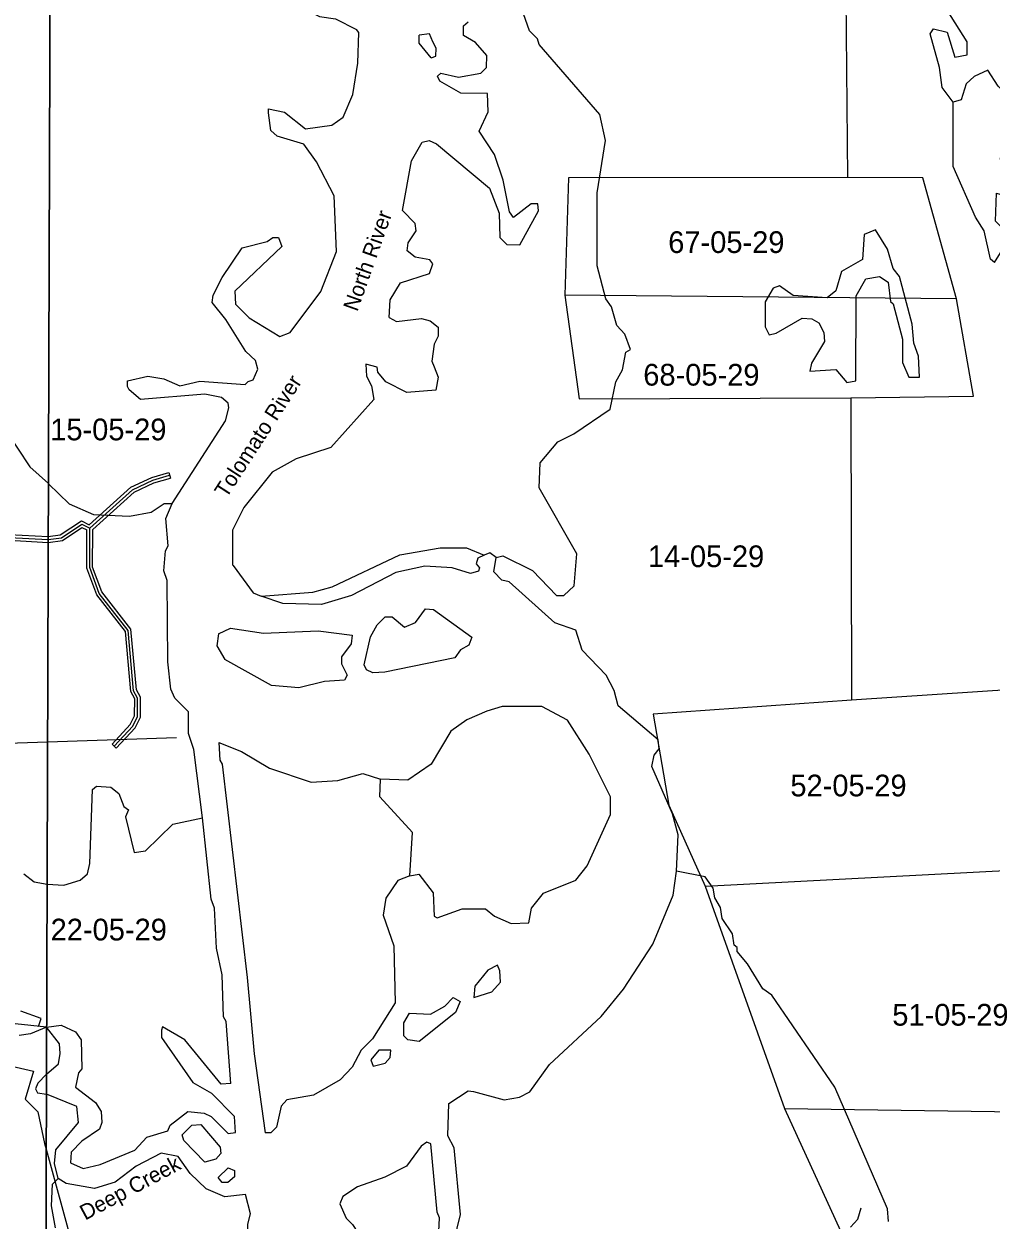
# Model space of a CAD drawing. Extents: x 418523 to 616617, y 1878279 to 2196743.
# Drawn here: x 537358 to 547378, y 2077753 to 2090150 of the extents above; entities that cross this region are included whole.
import ezdxf

# ---------------------------------------------------------------- set-up
doc = ezdxf.new("R2010")
doc.units = 0
for name, color, linetype in [('Level 1', 7, 'Continuous'), ('Level 2', 7, 'Continuous'), ('Level 31', 7, 'Continuous'), ('Level 32', 7, 'Continuous'), ('Level 41', 7, 'Continuous'), ('Level 5', 7, 'Continuous'), ('Level 63', 7, 'Continuous'), ('Level 7', 7, 'Continuous')]:
    doc.layers.add(name, color=color, linetype=linetype)

msp = doc.modelspace()

# ---------------------------------------------------------------- linework, layer by layer
at = {"layer": 'Level 1'}
for p, q in [((545833.679, 2094035.31), (545890.968, 2088560.053)), ((542999.187, 2088556.341), (542962.96, 2087340.791)), ((545890.968, 2088560.053), (542999.187, 2088556.341)), ((546670.006, 2088554.652), (545890.968, 2088560.053)), ((547018.401, 2087302.288), (546670.006, 2088554.652)), ((542962.96, 2087340.791), (543108.529, 2086266.247)), ((547018.401, 2087302.288), (542962.96, 2087340.791)), ((547195.809, 2086292.032), (547018.401, 2087302.288)), ((543108.529, 2086266.247), (545924.193, 2086275.721)), ((545924.193, 2086275.721), (547195.809, 2086292.032)), ((545924.193, 2086275.721), (545932.052, 2083142.908)), ((548068.409, 2083284.475), (545932.052, 2083142.908)), ((545932.052, 2083142.908), (543877.819, 2082995.601)), ((543877.819, 2082995.601), (544038.993, 2082053.483)), ((537602.004, 2082709.903), (538938.098, 2082754.346)), ((536369.709, 2082668.912), (537602.006, 2082709.903)), ((544038.993, 2082053.483), (544416.132, 2081212.375)), ((544416.132, 2081212.375), (548482.788, 2081428.629)), ((544416.132, 2081212.375), (545238.447, 2078910.64)), ((537188.9, 2079358.583), (537458.306, 2079296.553)), ((537458.306, 2079296.553), (537370.162, 2079006.97)), ((537370.162, 2079006.97), (537503.096, 2078873.886)), ((537503.096, 2078873.886), (537571.529, 2078547.893)), ((545238.447, 2078910.64), (546514.917, 2076113.03)), ((545238.447, 2078910.64), (549047.626, 2078853.258)), ((537571.529, 2078547.893), (537588.246, 2078486.762)), ((537588.244, 2078486.762), (538475.099, 2075243.601))]:
    msp.add_line(p, q, dxfattribs=at)
at = {"layer": 'Level 31'}
msp.add_line((537608.771, 2084807.279), (537608.84, 2084807.288), dxfattribs=at)
for points in [[(532170.658, 2085680.101), (535280.16, 2084516.752), (535560.066, 2084499.091), (537207.088, 2084829.323), (537608.771, 2084807.279)], [(538040.005, 2084924.066), (538482.908, 2085323.031), (538691.696, 2085422.729), (538866.789, 2085471.986)], [(537608.838, 2084807.288), (537745.169, 2084825.016), (537956.628, 2084966.16), (538040.005, 2084924.066)], [(538292.401, 2082664.463), (538484.471, 2082872.224), (538534.779, 2082972.072), (538535.398, 2083163.726), (538493.883, 2083239.141), (538437.381, 2083864.481), (538138.094, 2084248.766), (538038.995, 2084515.662), (538040.005, 2084924.066)]]:
    msp.add_lwpolyline(points, dxfattribs=at)
at = {"layer": 'Level 32'}
for p, q in [((538858.664, 2085500.865), (538874.914, 2085443.106)), ((537607.65, 2084837.386), (537608.938, 2084837.553)), ((537608.74, 2084777.234), (537609.891, 2084777.171)), ((538270.372, 2082684.828), (538314.43, 2082644.097))]:
    msp.add_line(p, q, dxfattribs=at)
for points in [[(532195.719, 2085702.756), (535286.496, 2084546.413), (535558.027, 2084529.28), (537204.926, 2084859.488), (537607.65, 2084837.386)], [(532159.723, 2085652.16), (535273.822, 2084487.091), (535562.105, 2084468.901), (537209.25, 2084799.158), (537608.742, 2084777.234)], [(538035.189, 2084960.104), (538466.058, 2085348.231), (538681.093, 2085450.911), (538858.664, 2085500.865)], [(538069.974, 2084910.681), (538499.758, 2085297.832), (538702.299, 2085394.546), (538874.914, 2085443.106)], [(537608.936, 2084837.553), (537734.346, 2084853.862), (537954.527, 2085000.827), (538035.189, 2084960.104)], [(537609.891, 2084777.171), (537755.993, 2084796.171), (537958.729, 2084931.492), (538009.96, 2084905.626)], [(538270.372, 2082684.828), (538459.578, 2082889.491), (538504.801, 2082979.249), (538505.373, 2083156.06), (538464.57, 2083230.181), (538408.295, 2083853.002), (538111.581, 2084233.985), (538008.982, 2084510.309), (538009.96, 2084905.626)], [(538314.43, 2082644.097), (538509.364, 2082854.956), (538564.756, 2082964.896), (538565.424, 2083171.392), (538523.196, 2083248.101), (538466.466, 2083875.96), (538164.609, 2084263.547), (538069.009, 2084521.016), (538069.974, 2084910.681)]]:
    msp.add_lwpolyline(points, dxfattribs=at)
at = {"layer": 'Level 5'}
for p, q in [((537592.298, 2079751.533), (537592.366, 2079751.543)), ((537592.366, 2079751.446), (537592.298, 2079751.533)), ((537590.713, 2079264.942), (537590.781, 2079265.001)), ((537590.102, 2079056.532), (537590.034, 2079056.559)), ((539548.083, 2078660.046), (539540.309, 2078826.8))]:
    msp.add_line(p, q, dxfattribs=at)
for points in [[(538840.866, 2091892.281), (539139.343, 2091391.122), (539314.118, 2091307.172), (539405.949, 2091340.224), (539581.629, 2091531.401), (539731.781, 2091564.253), (539948.129, 2091438.491), (540263.643, 2091054.006), (540404.512, 2090786.78), (540387.514, 2090686.777), (540270.184, 2090495.431), (540269.569, 2090303.696), (540419.354, 2090228.176), (540585.988, 2090202.617), (540802.404, 2090093.556)], [(546985.551, 2089339.772), (546869.336, 2089490.215), (546845.011, 2089698.69), (546746.121, 2090049.147), (546779.621, 2090099.069), (546921.214, 2090065.26), (547003.732, 2089806.544), (547128.874, 2089831.156), (547129.291, 2089964.539), (546772.692, 2090532.59), (546715.444, 2090874.548)], [(541482.173, 2088924.235), (541557.264, 2088940.646), (541632.186, 2088907.076), (542180.888, 2088446.77), (542280.075, 2088188.024), (542287.6, 2087937.898), (542362.394, 2087862.636), (542495.776, 2087862.178), (542688.624, 2088211.689), (542680.552, 2088286.751), (542613.86, 2088286.98), (542429.999, 2088145.845), (542388.517, 2088204.336), (542322.869, 2088529.683), (542232.052, 2088796.739), (542074.443, 2089039.013), (542166.791, 2089238.8), (542159.077, 2089430.534), (541883.981, 2089431.451), (541667.624, 2089557.182), (541642.782, 2089607.293), (541676.252, 2089640.545), (541859.527, 2089598.246), (542093.071, 2089639.169), (542151.591, 2089697.331), (542152.009, 2089822.374), (542035.724, 2089956.146), (541910.939, 2090031.566), (541911.267, 2090131.609), (541961.417, 2090173.121)], [(540666.06, 2089185.312), (540766.838, 2089418.41), (540817.932, 2089743.358), (540827.285, 2090060.106), (540802.404, 2090093.556)], [(541576.707, 2089799.227), (541452.151, 2089949.71), (541452.439, 2090033.072)], [(541576.707, 2089799.227), (541626.788, 2089815.768), (541627.046, 2089899.101), (541593.934, 2089965.921), (541560.851, 2090049.383), (541452.439, 2090033.072)], [(547413.635, 2087679.425), (547556.104, 2087904.051), (547531.381, 2087995.814), (547423.367, 2088104.546), (547432.651, 2088396.283), (547707.489, 2088312.044), (547782.619, 2088345.126), (547916.678, 2088553.102), (547891.995, 2088661.574), (547666.563, 2088545.589), (547583.359, 2088595.87), (547550.337, 2088696.031), (547475.474, 2088746.282), (547484.172, 2088854.625), (547601.272, 2088979.309), (547643.996, 2089304.268), (547452.908, 2089504.991), (547345.092, 2089672.044), (547203.15, 2089605.811), (547119.56, 2089531.078), (547068.983, 2089364.513), (546985.551, 2089339.772)], [(540571.715, 2088368.641), (540389.454, 2088719.398), (540256.667, 2088903.221), (539981.819, 2088987.471), (539915.327, 2089046.051), (539890.903, 2089229.516), (539891.042, 2089271.196), (540057.666, 2089237.327), (540273.854, 2089061.546), (540549.089, 2089102.349), (540666.06, 2089185.312)], [(541142.813, 2087107.986), (541151.739, 2087291.36), (541260.699, 2087466.056), (541561.133, 2087565.151), (541594.801, 2087665.054), (541561.589, 2087706.865), (541411.596, 2087732.334), (541328.463, 2087799.315), (541337.061, 2087882.646), (541420.85, 2088007.431), (541412.739, 2088082.462), (541279.814, 2088216.305), (541373.174, 2088732.858), (541482.173, 2088924.235)], [(540116.924, 2086952.931), (540435.103, 2087377.075), (540594.827, 2087793.366), (540571.715, 2088368.641)], [(539782.225, 2086570.577), (539757.513, 2086662.34), (539657.769, 2086754.371), (539450.467, 2087088.507), (539309.31, 2087264.03), (539317.909, 2087339.022), (539410.188, 2087522.127), (539619.616, 2087829.887), (539878.23, 2087895.732), (539936.72, 2087937.243), (539995.072, 2087937.054), (540028.124, 2087845.222), (539543.114, 2087379.986), (539551.026, 2087246.572), (539692.262, 2087104.4), (540008.423, 2086911.608), (540116.924, 2086952.931)], [(541142.813, 2087107.986), (541217.705, 2087066.075), (541476.23, 2087098.568), (541567.873, 2087073.269), (541651.006, 2087006.288), (541650.708, 2086914.586), (541608.769, 2086831.383), (541583.172, 2086656.388), (541607.984, 2086597.967), (541649.307, 2086489.465), (541623.879, 2086356.141), (541323.703, 2086332.117), (541107.316, 2086441.208), (541024.282, 2086541.51), (541016.101, 2086591.561), (540899.498, 2086625.261)], [(540899.498, 2086625.261), (540907.41, 2086500.187), (540957.094, 2086400.016), (540981.647, 2086258.202), (540538.198, 2085759.455), (540179.373, 2085643.928), (539928.83, 2085503.032), (539635.851, 2085137.18), (539518.384, 2084904.153), (539517.211, 2084545.684), (539525.521, 2084537.314)], [(539681.805, 2086445.853), (539731.856, 2086462.364), (539782.225, 2086570.577)], [(539480.817, 2086171.414), (539472.645, 2086221.426), (539406.143, 2086280.016), (539231.179, 2086313.946), (538564.115, 2086257.747), (538447.731, 2086358.178), (538431.149, 2086391.559), (538431.349, 2086449.911), (538639.922, 2086499.274), (538806.546, 2086473.715), (538973.051, 2086398.125), (539181.624, 2086447.488), (539648.325, 2086412.612), (539681.805, 2086445.853)], [(538894.044, 2085181.283), (539447.049, 2086038.131), (539480.817, 2086171.414)], [(539208.558, 2081920.714), (539119.172, 2082629.601), (539061.377, 2082796.525), (539062.092, 2083021.601), (538920.836, 2083163.782), (538879.444, 2083255.615), (538847.047, 2083539.141), (538841.449, 2084381.152), (538808.427, 2084481.285), (538825.753, 2084689.66), (538850.923, 2084739.581), (538826.866, 2085023.118), (538894.044, 2085181.283)], [(542126.845, 2084645.523), (542060.024, 2084612.402), (542043.195, 2084554.111), (542076.377, 2084512.3), (542067.937, 2084478.989), (541984.506, 2084454.277), (541792.941, 2084513.246), (541509.564, 2084530.844), (541209.259, 2084465.129), (540749.944, 2084224.878), (540441.209, 2084134.163), (540041.1, 2084143.809), (539816.274, 2084219.589)], [(542251.799, 2084620.114), (542185.266, 2084670.365), (542126.845, 2084645.523)], [(544116.936, 2081371.151), (544134.819, 2081746.261), (544077.183, 2081963.166), (543862.038, 2082455.726), (543887.396, 2082572.34), (543937.646, 2082638.871), (543929.604, 2082730.604), (543513.928, 2083082.108), (543472.774, 2083240.622), (543389.929, 2083399.276), (543140.688, 2083658.529), (543074.642, 2083867.164), (542858.165, 2083942.873), (542384.356, 2084369.599), (542309.394, 2084386.509), (542226.301, 2084470.16), (542251.799, 2084620.114)], [(539525.521, 2084537.314), (539733.012, 2084253.189), (539816.274, 2084219.589)], [(539373.183, 2083829.214), (539498.424, 2083887.147), (539840.053, 2083836.019), (540406.984, 2083859.196), (540756.983, 2083816.368), (540748.354, 2083724.696), (540647.855, 2083591.641), (540647.626, 2083516.62), (540705.59, 2083399.707), (540680.42, 2083349.756), (540471.976, 2083333.773), (540204.992, 2083267.969), (539921.615, 2083293.886), (539438.989, 2083562.228)], [(539373.183, 2083829.214), (539356.084, 2083704.241), (539438.989, 2083562.228)], [(541357.417, 2081321.791), (541449.179, 2081338.173), (541598.616, 2081145.95), (541606.161, 2080904.194), (541639.442, 2080887.384), (541898.166, 2080978.239), (542139.921, 2080977.451), (542231.395, 2080902.131), (542406.19, 2080826.551), (542589.624, 2080834.292), (542615.122, 2080984.246), (542740.691, 2081142.251), (543074.565, 2081274.518), (543191.765, 2081424.213), (543435.249, 2081956.92), (543435.835, 2082140.324), (543212.191, 2082582.903), (542988.249, 2082933.749), (542721.94, 2083076.35), (542313.462, 2083077.696), (542154.909, 2083028.163), (541946.207, 2082937.148), (541779.125, 2082821.004), (541577.938, 2082479.863), (541335.636, 2082313.916), (541052.23, 2082323.174)], [(539377.866, 2082703.776), (539610.953, 2082611.326), (539902.173, 2082435.305), (540335.205, 2082292.186), (540610.34, 2082307.939), (540869.024, 2082382.113), (541052.23, 2082323.174)], [(539377.866, 2082703.776), (539385.579, 2082520.341), (539410.461, 2082478.591), (539670.042, 2080268.567), (539742.5, 2079476.388), (539856.529, 2078659.059)], [(539499.731, 2079168.728), (539451.807, 2079810.794), (539426.955, 2079860.905), (539411.686, 2080294.436), (539354.249, 2080569.731), (539330.57, 2080986.642), (539297.517, 2081078.444), (539208.558, 2081920.714)], [(541336.927, 2075019.532), (541404.115, 2075169.357), (541422.028, 2075552.797), (541489.594, 2075827.665), (541507.536, 2076219.415), (541700.87, 2076702.299), (541743.207, 2076902.244), (541811.915, 2077527.241), (541879.521, 2077810.479), (541815.085, 2078502.596), (541748.821, 2078627.868), (541758.224, 2078961.296), (541958.726, 2079094.021), (542017.048, 2079085.492), (542333.566, 2079001.113), (542492.019, 2079025.596), (542600.59, 2079083.588), (542801.609, 2079366.377), (543336.73, 2079864.826), (543571.099, 2080147.476), (543872.707, 2080613.36), (544082.781, 2081121.195), (544116.936, 2081371.151)], [(541357.417, 2081321.791), (541232.205, 2081272.199), (541106.576, 2081089.193), (541080.979, 2080914.228), (541188.339, 2080597.081), (541203.091, 2080005.167), (540968.434, 2079630.785), (540851.364, 2079514.471), (540759.075, 2079339.706), (540633.605, 2079206.711), (540357.982, 2079049.234), (540082.717, 2079000.1), (540024.167, 2078933.607), (539973.44, 2078717.021), (539914.89, 2078658.87), (539856.529, 2078659.059)], [(537592.298, 2079751.533), (537267.798, 2079786.052)], [(537592.298, 2079751.533), (537426.921, 2079682.975), (537308.224, 2079666.998)], [(537592.364, 2079751.543), (537742.334, 2079773.226), (537892.398, 2079705.821), (537950.659, 2079622.351), (537958.226, 2079322.295), (537924.554, 2079280.581), (537890.846, 2079130.858), (538098.834, 2078971.983), (538157.067, 2078879.784), (538164.916, 2078763.383), (538139.704, 2078696.549), (537956.107, 2078572.042), (537847.521, 2078455.657), (537838.626, 2078347.311), (537971.956, 2078288.69), (538147.059, 2078329.941), (538506.02, 2078478.973), (538631.426, 2078612.036), (538848.369, 2078677.886), (538873.553, 2078736.356), (539057.199, 2078877.596), (539223.884, 2078860.33), (539299.079, 2078826.993), (539473.481, 2078651.141), (539548.083, 2078660.046)], [(537733.158, 2079481.226), (537725.257, 2079581.263), (537592.364, 2079751.446)], [(539499.731, 2079168.728), (539399.659, 2079160.716), (539026.031, 2079620.465), (538793.034, 2079754.596), (538784.604, 2079721.285)], [(538784.604, 2079721.285), (538784.375, 2079646.252), (539107.952, 2079178.334), (539299.339, 2079069.343), (539540.309, 2078826.8)], [(537590.779, 2079265.001), (537716.353, 2079372.907), (537733.158, 2079481.226)], [(537590.713, 2079264.942), (537500.238, 2079171.774), (537476.951, 2079113.299), (537499.914, 2079072.128), (537590.034, 2079056.559)], [(537712.522, 2078182.524), (537675.655, 2078339.479), (537688.455, 2078480.906), (537923.191, 2078763.806), (537906.965, 2078930.786), (537590.1, 2079056.532)], [(539654.368, 2078017.821), (539437.564, 2077993.497), (539246.088, 2078077.478), (539079.881, 2078236.43), (538955.394, 2078411.883), (538780.46, 2078445.822), (538521.607, 2078313.286), (538304.305, 2078147.25), (538087.332, 2078081.276), (537795.724, 2078132.244), (537712.522, 2078182.524)], [(540021.318, 2075498.991), (540029.887, 2075565.682), (539922.399, 2075832.768), (539774.333, 2076450.152), (539660.094, 2077209.161), (539678.404, 2077709.273), (539703.733, 2077817.576), (539654.368, 2078017.821)], [(545922.263, 2077680.588), (545997.553, 2077763.691), (546031.281, 2077880.304)]]:
    msp.add_lwpolyline(points, dxfattribs=at)
for points in [[(545884.039, 2086433.937), (545975.8, 2086450.319), (545978.672, 2087333.971), (546079.26, 2087508.706), (546221.083, 2087533.259), (546312.586, 2087474.608), (546336.941, 2087274.443), (546361.852, 2087249.363), (546460.712, 2086882.245), (546459.927, 2086640.489), (546526.131, 2086490.206), (546634.504, 2086489.836), (546626.849, 2086706.622), (546577.295, 2086840.165), (546561.27, 2087040.3), (546429.488, 2087532.571), (546363.054, 2087616.172), (546305.359, 2087816.436), (546180.962, 2088016.901), (546064.09, 2087967.278), (546046.565, 2087708.881), (545829.434, 2087584.556), (545770.426, 2087384.681), (545678.466, 2087309.947), (545328.438, 2087336.105), (545187.043, 2087436.596), (545120.262, 2087411.814), (545036.433, 2087270.36), (545035.589, 2087011.933), (545077.011, 2086928.431), (545152.103, 2086944.843), (545419.354, 2087102.39), (545519.387, 2087093.721), (545594.259, 2087051.78), (545643.943, 2086951.578), (545651.995, 2086859.846), (545517.887, 2086635.229), (545500.958, 2086551.896), (545767.754, 2086567.72), (545884.039, 2086433.937)], [(541097.498, 2083431.782), (540972.455, 2083423.841), (540905.864, 2083457.411), (540881.012, 2083507.491), (540948.647, 2083799.07), (541015.766, 2083923.884), (541099.386, 2084006.986), (541174.418, 2084006.727), (541299.103, 2083897.966), (541415.974, 2083947.588), (541516.464, 2084088.983), (541599.795, 2084080.384), (541999.03, 2083795.641), (541965.421, 2083712.368), (541881.9, 2083662.646), (541823.25, 2083579.483), (541097.498, 2083431.782)], [(542020.248, 2080060.846), (542203.81, 2080118.611), (542295.83, 2080218.354), (542287.888, 2080335.056), (542263.076, 2080393.518), (542162.875, 2080343.826), (542028.935, 2080177.52), (542020.248, 2080060.846)], [(541451.874, 2079604.21), (541335.232, 2079621.239), (541293.68, 2079663.049), (541294.097, 2079796.432), (541352.786, 2079896.306), (541569.491, 2079887.248), (541719.813, 2079970.121), (541803.503, 2080061.565), (541878.365, 2080019.624), (541827.987, 2079903.071), (541451.874, 2079604.21)], [(540975.849, 2079347.318), (541101.032, 2079380.27), (541151.212, 2079438.462), (541159.81, 2079513.454), (541034.758, 2079513.853), (540951.068, 2079414.109), (540975.849, 2079347.318)], [(539230.332, 2078352.645), (539014.303, 2078578.448), (538997.821, 2078636.839), (539098.181, 2078736.543), (539189.923, 2078744.584), (539389.212, 2078510.511), (539397.344, 2078443.789), (539347.134, 2078385.596), (539230.332, 2078352.645)], [(541526.363, 2076877.951), (541644.864, 2077427.756), (541662.677, 2077777.826), (541637.865, 2077836.276), (541573.459, 2078545.064), (541531.848, 2078561.864), (541473.358, 2078520.382), (541322.619, 2078312.466), (541097.146, 2078196.511), (540813.422, 2078097.385), (540663.04, 2077997.841), (540629.431, 2077922.908), (540695.636, 2077772.656), (540762.099, 2077705.744), (540903.126, 2077488.541), (541026.937, 2077112.972), (541158.004, 2076395.626), (541224.527, 2076345.405), (541341.339, 2076378.357), (541526.363, 2076877.951)], [(539413.04, 2078143.651), (539371.528, 2078193.792), (539471.889, 2078293.506), (539538.48, 2078268.266), (539538.282, 2078201.574), (539471.401, 2078143.451), (539413.04, 2078143.651)]]:
    msp.add_lwpolyline(points, close=True, dxfattribs=at)
at = {"layer": 'Level 63'}
for points in [[(497959.305, 2060362.642), (537528.701, 2060211.986), (537676.82, 2105670.798), (498157.221, 2105821.853), (497959.305, 2060362.642)], [(537528.699, 2060211.986), (577097.812, 2060104.5), (577196.135, 2105563.021), (537676.818, 2105670.798), (537528.699, 2060211.986)]]:
    msp.add_lwpolyline(points, dxfattribs=at)
at = {"layer": 'Level 7'}
for points in [[(542251.799, 2084620.114), (542318.549, 2084636.566), (542626.509, 2084485.525), (542875.75, 2084226.281), (542950.772, 2084226.021), (543059.472, 2084325.695), (543085.555, 2084659.084), (542696.003, 2085343.947), (542705.158, 2085602.333), (542889.267, 2085818.491), (543056.259, 2085901.305), (543432.242, 2086158.515), (543491.507, 2086441.763), (543558.626, 2086566.576), (543592.553, 2086749.881), (543642.644, 2086774.723), (543584.809, 2086933.316), (543501.735, 2087025.277), (543444, 2087217.201), (543385.937, 2087300.763), (543295.348, 2087642.851), (543297.833, 2088401.46), (543382.953, 2088943.035), (543325.446, 2089209.991), (542694.268, 2089937.312), (542677.756, 2089995.734), (542594.683, 2090079.365), (542512.076, 2090313.04)], [(547413.635, 2087679.425), (547372.084, 2087712.895), (547306.336, 2088004.901), (547215.091, 2088146.915), (546983.375, 2088672.856), (546985.551, 2089339.772)], [(536131.664, 2086807.566), (536232.322, 2086998.971), (536416.173, 2087140.066), (536608.046, 2087181.13), (536741.261, 2087122.35), (536907.298, 2086913.386), (537005.969, 2086496.276), (537047.222, 2086362.724), (537047.034, 2086304.372), (537104.997, 2086187.5), (537104.769, 2086112.468), (537162.564, 2085945.545), (537419.757, 2085561.227), (537610.725, 2085385.728)], [(537610.723, 2085385.728), (537610.933, 2085385.535), (537826.992, 2085176.412), (538076.719, 2085067.221), (538451.798, 2085049.336), (538677.002, 2085090.299), (538810.683, 2085181.542), (538894.044, 2085181.283)], [(539816.274, 2084219.589), (540349.934, 2084259.536), (540550.198, 2084317.239), (541251.536, 2084648.395), (541668.574, 2084722.051), (541943.679, 2084721.173), (542126.845, 2084645.523)], [(537597.195, 2081234.074), (537597.427, 2081234.03), (537772.461, 2081225.131), (537939.354, 2081274.595), (538014.574, 2081341.057), (538039.942, 2081449.331), (538067.457, 2082216.21), (538109.238, 2082249.431), (538259.261, 2082240.602), (538342.394, 2082173.611), (538391.988, 2082040.069), (538441.909, 2082006.558), (538408.3, 2081931.666), (538498.83, 2081564.568), (538615.572, 2081580.85), (538899.923, 2081855.03), (539208.558, 2081920.714)], [(541357.417, 2081321.791), (541383.889, 2081771.893), (541043.304, 2082139.809), (541052.23, 2082323.174)], [(546314.26, 2077737.633), (546306.347, 2077871.046), (545760.259, 2079131.642), (545104.784, 2080084.15), (545013.281, 2080151.131), (544855.743, 2080410.046), (544747.798, 2080535.457), (544747.927, 2080577.138), (544714.645, 2080602.279), (544698.363, 2080719.021), (544590.507, 2080877.764), (544574.194, 2080994.547), (544516.171, 2081094.739), (544499.819, 2081194.841), (544416.854, 2081311.813), (544116.936, 2081371.151)], [(537356.001, 2081343.181), (537464.116, 2081259.49), (537597.197, 2081234.074)], [(537507.089, 2079760.597), (537534.546, 2079842.045), (537326.36, 2079917.764)], [(537685.882, 2077674.101), (537644.926, 2077899.316), (537654.012, 2078124.362), (537712.522, 2078182.524)]]:
    msp.add_lwpolyline(points, dxfattribs=at)

# ---------------------------------------------------------------- texts
at = {"layer": 'Level 2'}
for s, p in [('67-05-29', (544032.902, 2087776.267)), ('68-05-29', (543774.364, 2086401.846)), ('15-05-29', (537629.852, 2085834.813)), ('14-05-29', (543822.862, 2084520.376)), ('52-05-29', (545298.266, 2082144.624)), ('22-05-29', (537634.031, 2080651.497)), ('51-05-29', (546354.283, 2079768.499))]:
    msp.add_text(s, height=225, dxfattribs=at).set_placement(p)
at = {"layer": 'Level 41'}
for s, rotation, p in [('North River', 70.4358444, (540811.718, 2087161.822)), ('Tolomato River', 57.0319833, (539455.511, 2085227.309)), ('Deep Creek', 28.2292361, (537991.924, 2077747.137))]:
    msp.add_text(s, height=160, rotation=rotation, dxfattribs=at).set_placement(p)

doc.saveas('drawing.dxf')
